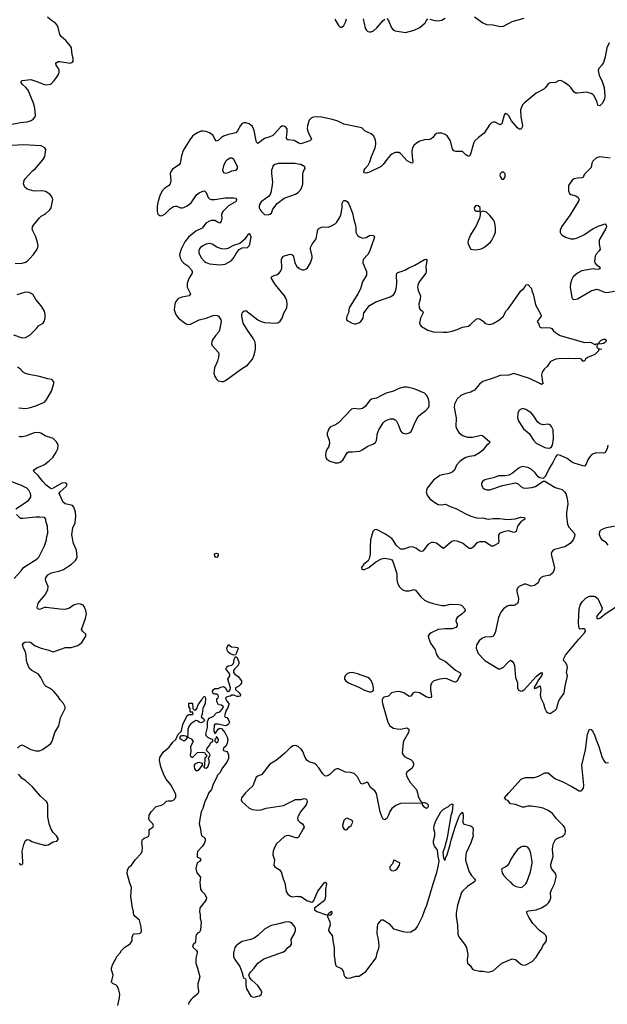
# Model space of a CAD drawing. Header units: inches. Extents: x 1834610 to 2027685, y 642842 to 774116.
# Tile 415 of 632: x 1986761 to 1993596, y 680971 to 692419. Entities that reach past the tile are written whole.
import ezdxf

# ---------------------------------------------------------------- set-up
doc = ezdxf.new("R2010")
doc.units = ezdxf.units.IN
doc.header["$MEASUREMENT"] = 0
for name, color, linetype in [('B9688', 7, 'Continuous'), ('B9689', 7, 'Continuous'), ('B9698', 7, 'Continuous'), ('B9699', 7, 'Continuous')]:
    doc.layers.add(name, color=color, linetype=linetype)

msp = doc.modelspace()

# ---------------------------------------------------------------- linework, layer by layer
at = {"layer": 'B9688', "color": 5}
for points, elevation in [([(1986710, 689585), (1986790, 689589), (1986830, 689599), (1986850, 689610), (1986879, 689641), (1986922, 689690), (1986965, 689750), (1986975, 689790), (1986969, 689830), (1986950, 689895), (1986912, 689970), (1986907, 689990), (1986909, 690000)], 220), ([(1988889, 690000), (1988885, 689995), (1988810, 689962), (1988726, 689890), (1988683, 689837), (1988661, 689799), (1988638, 689750), (1988622, 689690), (1988627, 689650), (1988647, 689610), (1988669, 689589), (1988717, 689557), (1988758, 689510), (1988769, 689490), (1988769, 689470), (1988730, 689410), (1988711, 689350), (1988711, 689310), (1988748, 689230), (1988731, 689209), (1988647, 689193), (1988610, 689176), (1988596, 689164), (1988579, 689141), (1988566, 689110), (1988559, 689050), (1988564, 689024), (1988583, 688983), (1988609, 688950), (1988690, 688886), (1988714, 688874), (1988750, 688877), (1988850, 688929), (1988930, 688947), (1989010, 688981), (1989030, 688984), (1989059, 688979), (1989072, 688972), (1989088, 688950), (1989099, 688930), (1989104, 688910), (1989085, 688810), (1989076, 688790), (1989041, 688750), (1989000, 688690), (1988991, 688650), (1988999, 688630), (1989073, 688550), (1989078, 688530), (1989075, 688495), (1989063, 688450), (1989026, 688370), (1989018, 688310), (1989030, 688271), (1989050, 688241), (1989070, 688221), (1989110, 688211), (1989130, 688211), (1989157, 688223), (1989352, 688368), (1989410, 688403), (1989470, 688473), (1989490, 688519), (1989503, 688590), (1989505, 688630), (1989499, 688670), (1989481, 688710), (1989410, 688810), (1989360, 688890), (1989344, 688970), (1989344, 688990), (1989350, 689005), (1989370, 689031), (1989390, 689039), (1989530, 688929), (1989570, 688909), (1989610, 688899), (1989750, 688891), (1989770, 688897), (1989790, 688914), (1989815, 688950), (1989834, 689006), (1989868, 689070), (1989871, 689110), (1989867, 689150), (1989854, 689190), (1989842, 689210), (1989735, 689335), (1989690, 689410), (1989689, 689430), (1989729, 689450), (1989750, 689451), (1989779, 689470), (1989800, 689500), (1989810, 689530), (1989808, 689630), (1989813, 689650), (1989830, 689670), (1989890, 689688), (1989910, 689691), (1989927, 689687), (1989938, 689678), (1989945, 689665), (1989960, 689590), (1989985, 689550), (1990000, 689536)], 220), ([(1986690, 688754), (1986790, 688721), (1986830, 688724), (1986879, 688750), (1986958, 688830), (1986980, 688860), (1987033, 688890), (1987047, 688910), (1987056, 688950), (1987058, 688990), (1987050, 689030), (1987012, 689090), (1986950, 689167), (1986919, 689219), (1986896, 689236), (1986870, 689247), (1986830, 689251), (1986730, 689221)], 220), ([(1986750, 687906), (1986830, 687900), (1986870, 687906), (1986950, 687931), (1987049, 687971), (1987070, 687994), (1987130, 688101), (1987157, 688190), (1987158, 688210), (1987141, 688230), (1987130, 688235), (1987090, 688242), (1986990, 688270), (1986870, 688292), (1986830, 688305), (1986802, 688322), (1986770, 688354), (1986737, 688377)], 220), ([(1986735, 683950), (1986763, 683977), (1986790, 683988), (1986890, 683932), (1986950, 683918), (1986990, 683919), (1987026, 683934), (1987119, 684001), (1987140, 684030), (1987170, 684130), (1987218, 684210), (1987237, 684303), (1987290, 684410), (1987290, 684430), (1987270, 684470), (1987232, 684510), (1987210, 684550), (1987163, 684603), (1987144, 684624), (1987110, 684647), (1987070, 684665), (1987050, 684685), (1987007, 684770), (1986979, 684810), (1986902, 684850), (1986877, 684877), (1986854, 684930), (1986842, 684970), (1986838, 685030), (1986830, 685070), (1986804, 685110), (1986795, 685150), (1986808, 685172), (1986820, 685180), (1986870, 685186), (1986890, 685179), (1986940, 685140), (1987010, 685110), (1987090, 685092), (1987150, 685070), (1987250, 685102), (1987290, 685120), (1987360, 685120), (1987438, 685142), (1987483, 685177), (1987529, 685250), (1987530, 685274), (1987490, 685309), (1987479, 685330), (1987525, 685455), (1987537, 685510), (1987530, 685550), (1987510, 685595), (1987499, 685610), (1987470, 685625), (1987450, 685627), (1987410, 685621), (1987389, 685611), (1987342, 685578), (1987290, 685561), (1987230, 685564), (1987070, 685586), (1987050, 685584), (1986990, 685563), (1986970, 685569), (1986965, 685585), (1986976, 685630), (1986988, 685650), (1987059, 685730), (1987088, 685790), (1987091, 685830), (1987065, 685890), (1987062, 685910), (1987067, 685930), (1987090, 685964), (1987131, 685989), (1987230, 686009), (1987270, 686028), (1987364, 686090), (1987410, 686129), (1987424, 686150), (1987428, 686170), (1987421, 686250), (1987389, 686329), (1987366, 686430), (1987381, 686510), (1987407, 686570), (1987416, 686650), (1987411, 686691), (1987393, 686750), (1987377, 686770), (1987289, 686790), (1987268, 686808), (1987220, 686910), (1987232, 686930), (1987302, 686990), (1987314, 687014), (1987307, 687027), (1987290, 687035), (1987250, 687030), (1987150, 686970), (1987130, 686966), (1987117, 686970), (1987070, 687008), (1987030, 687051), (1986978, 687118), (1986922, 687170), (1986932, 687190), (1986961, 687210), (1987026, 687234), (1987050, 687249), (1987106, 687290), (1987146, 687330), (1987186, 687390), (1987204, 687430), (1987207, 687467), (1987201, 687490), (1987189, 687510), (1987150, 687550), (1987059, 687579), (1987009, 687610), (1986990, 687617), (1986970, 687620), (1986930, 687615), (1986830, 687577), (1986790, 687569), (1986764, 687570), (1986754, 687574)], 220), ([(1986716, 686730), (1986864, 686830), (1986881, 686850), (1986890, 686870), (1986892, 686890), (1986887, 686910), (1986867, 686950), (1986845, 686970), (1986783, 687003), (1986670, 687045)], 240), ([(1986699, 685921), (1986780, 686010), (1986807, 686050), (1986965, 686150), (1986985, 686170), (1987050, 686302), (1987073, 686370), (1987077, 686410), (1987089, 686449), (1987084, 686530), (1987065, 686590), (1987064, 686610), (1987048, 686630), (1986996, 686636), (1986950, 686636), (1986798, 686618), (1986770, 686621), (1986725, 686665)], 240), ([(1987904, 680956), (1987924, 681050), (1987926, 681090), (1987916, 681136), (1987898, 681178), (1987878, 681198), (1987849, 681210), (1987830, 681230), (1987849, 681310), (1987829, 681370), (1987829, 681390), (1987839, 681430), (1987894, 681530), (1987929, 681570), (1987945, 681595), (1987986, 681634), (1988048, 681672), (1988068, 681710), (1988068, 681750), (1988086, 681790), (1988150, 681793), (1988170, 681803), (1988177, 681823), (1988176, 681870), (1988156, 681950), (1988103, 681990), (1988090, 682010), (1988086, 682026), (1988085, 682050), (1988072, 682090), (1988054, 682226), (1988061, 682330), (1988041, 682381), (1988013, 682490), (1988014, 682530), (1988030, 682565), (1988062, 682590), (1988110, 682656), (1988174, 682726), (1988184, 682750), (1988189, 682790), (1988181, 682850), (1988184, 682876), (1988190, 682886), (1988210, 682903), (1988250, 682919), (1988264, 682930), (1988269, 682950), (1988266, 682994), (1988274, 683006), (1988309, 683030), (1988316, 683044), (1988310, 683068), (1988270, 683108), (1988264, 683130), (1988269, 683170), (1988290, 683210), (1988350, 683271), (1988410, 683285), (1988439, 683301), (1988470, 683331), (1988490, 683337), (1988530, 683336), (1988550, 683344), (1988570, 683364), (1988577, 683383), (1988577, 683410), (1988570, 683430), (1988521, 683521), (1988465, 683590), (1988440, 683630), (1988403, 683730), (1988386, 683810), (1988390, 683842), (1988430, 683903), (1988500, 683960), (1988542, 684018), (1988578, 684050), (1988606, 684110), (1988639, 684141), (1988649, 684170), (1988657, 684223), (1988708, 684330), (1988730, 684342), (1988770, 684342), (1988778, 684350), (1988770, 684366), (1988750, 684366), (1988746, 684370), (1988746, 684410), (1988728, 684430), (1988730, 684474), (1988771, 684471), (1988774, 684410), (1988790, 684394), (1988810, 684394), (1988827, 684413), (1988828, 684432), (1988840, 684460), (1988878, 684510), (1988890, 684534), (1988910, 684552), (1988922, 684530), (1988918, 684470), (1988891, 684410), (1988885, 684350), (1988874, 684310), (1988902, 684290), (1988911, 684269), (1988892, 684250), (1988870, 684245), (1988848, 684250), (1988830, 684268), (1988810, 684269), (1988752, 684230), (1988732, 684210), (1988719, 684170), (1988718, 684102), (1988714, 684090), (1988718, 684078), (1988757, 684057), (1988778, 684030), (1988771, 684010), (1988747, 683970), (1988751, 683910), (1988745, 683870), (1988750, 683854), (1988770, 683842), (1988830, 683898), (1988890, 683902), (1988913, 683893), (1988918, 683878), (1988934, 683870), (1988934, 683850), (1988918, 683842), (1988913, 683827), (1988912, 683750), (1988902, 683738), (1988902, 683730), (1988910, 683722), (1988930, 683718), (1988950, 683731), (1988959, 683750), (1988969, 683790), (1988958, 683830), (1988978, 683870), (1988970, 683886), (1988938, 683918), (1988935, 683930), (1988942, 683950), (1988970, 683978), (1988985, 684015), (1989008, 684030), (1989006, 684050), (1988990, 684052), (1988951, 684071), (1988934, 684090), (1988927, 684110), (1988944, 684190), (1988945, 684255), (1988963, 684297), (1989010, 684317), (1989050, 684358), (1989090, 684371), (1989118, 684402), (1989132, 684430), (1989110, 684447), (1989073, 684453), (1989056, 684490), (1989054, 684506), (1989056, 684524), (1989070, 684534), (1989073, 684550), (1989070, 684566), (1989050, 684575), (1989030, 684575), (1989020, 684580), (1989009, 684589), (1989005, 684610), (1989014, 684630), (1989030, 684643), (1989070, 684643), (1989101, 684659), (1989130, 684665), (1989150, 684653), (1989170, 684619), (1989188, 684608), (1989196, 684610), (1989210, 684627), (1989212, 684650), (1989184, 684750), (1989204, 684790), (1989205, 684810), (1989159, 684870), (1989170, 684895), (1989190, 684905), (1989230, 684914), (1989246, 684930), (1989254, 684950), (1989255, 684985), (1989270, 685014), (1989290, 685003), (1989310, 684950), (1989310, 684930), (1989296, 684904), (1989257, 684863), (1989249, 684850), (1989249, 684829), (1989262, 684810), (1989302, 684782), (1989343, 684730), (1989342, 684710), (1989331, 684689), (1989310, 684670), (1989271, 684649), (1989273, 684630), (1989313, 684593), (1989331, 684569), (1989325, 684555), (1989311, 684549), (1989290, 684549), (1989250, 684567), (1989230, 684564), (1989210, 684552), (1989170, 684547), (1989155, 684530), (1989170, 684494), (1989194, 684470), (1989195, 684455), (1989178, 684410), (1989162, 684390), (1989144, 684324), (1989151, 684311), (1989170, 684307), (1989188, 684288), (1989203, 684250), (1989191, 684229), (1989170, 684213), (1989150, 684209), (1989069, 684229), (1989031, 684229), (1989025, 684215), (1989020, 684150), (1989030, 684118), (1989038, 684122), (1989069, 684171), (1989090, 684181), (1989110, 684178), (1989147, 684130), (1989176, 684076), (1989182, 684050), (1989174, 684006), (1989163, 683977), (1989132, 683950), (1989127, 683930), (1989130, 683922), (1989170, 683912), (1989179, 683899), (1989190, 683870), (1989189, 683830), (1989170, 683788), (1989121, 683719), (1989090, 683662), (1989059, 683630), (1989053, 683610), (1989010, 683530), (1988991, 683470), (1988956, 683424), (1988937, 683370), (1988914, 683330), (1988890, 683249), (1988871, 683210), (1988855, 683125), (1988850, 683070), (1988866, 683010), (1988867, 682967), (1988875, 682935), (1988884, 682924), (1988911, 682910), (1988919, 682890), (1988917, 682870), (1988910, 682849), (1988887, 682810), (1988830, 682749), (1988824, 682716), (1988827, 682687), (1988830, 682681), (1988862, 682670), (1988870, 682650), (1988852, 682630), (1988826, 682614), (1988810, 682550), (1988821, 682501), (1988863, 682450), (1988857, 682390), (1988865, 682310), (1988876, 682290), (1988914, 682250), (1988936, 682210), (1988931, 682190), (1988918, 682170), (1988862, 682098), (1988856, 682084), (1988853, 682050), (1988861, 682010), (1988861, 681970), (1988871, 681930), (1988866, 681834), (1988851, 681810), (1988830, 681797), (1988818, 681782), (1988812, 681768), (1988807, 681690), (1988783, 681670), (1988771, 681650), (1988779, 681630), (1988817, 681597), (1988824, 681584), (1988825, 681570), (1988811, 681509), (1988809, 681450), (1988830, 681390), (1988855, 681290), (1988832, 681210), (1988832, 681172), (1988842, 681130), (1988841, 681110), (1988830, 681087), (1988774, 681046), (1988755, 681025), (1988730, 680990), (1988724, 680970)], 180), ([(1990000, 683970), (1989970, 683980), (1989944, 683976), (1989910, 683956), (1989844, 683890), (1989750, 683810), (1989670, 683762), (1989576, 683644), (1989530, 683625), (1989510, 683611), (1989474, 683510), (1989426, 683470), (1989387, 683430), (1989343, 683370), (1989337, 683350), (1989345, 683330), (1989430, 683252), (1989470, 683236), (1989529, 683229), (1989570, 683233), (1989630, 683252), (1989830, 683282), (1989970, 683352), (1990000, 683352)], 220), ([(1986756, 682610), (1986770, 682591), (1986790, 682598), (1986797, 682610), (1986799, 682630), (1986792, 682750), (1986810, 682830), (1986830, 682876), (1986850, 682886), (1986870, 682883), (1986903, 682863), (1986948, 682848), (1987050, 682822), (1987070, 682822), (1987094, 682826), (1987150, 682859), (1987193, 682867), (1987213, 682890), (1987189, 682930), (1987150, 682969), (1987128, 683008), (1987105, 683070), (1987090, 683150), (1987087, 683290), (1987084, 683310), (1987073, 683330), (1987004, 683390), (1986910, 683499), (1986832, 683570), (1986790, 683596), (1986748, 683648)], 220), ([(1990000, 683158), (1989996, 683150), (1989994, 683130), (1989998, 683110), (1990000, 683108)], 220), ([(1990000, 682912), (1989990, 682908), (1989972, 682908), (1989893, 682933), (1989861, 682930), (1989840, 682920), (1989750, 682838), (1989725, 682795), (1989709, 682750), (1989707, 682707), (1989724, 682650), (1989718, 682590), (1989729, 682569), (1989778, 682538), (1989801, 682510), (1989824, 682430), (1989845, 682385), (1989862, 682282), (1989879, 682250), (1989910, 682227), (1989930, 682222), (1989990, 682228), (1990000, 682226)], 220)]:
    msp.add_lwpolyline(points, dxfattribs=dict(at, elevation=elevation))
for points, elevation in [([(1989430, 689929), (1989410, 689914), (1989378, 689862), (1989323, 689817), (1989250, 689792), (1989183, 689757), (1989150, 689750), (1989110, 689753), (1989055, 689775), (1988999, 689810), (1988970, 689816), (1988930, 689809), (1988892, 689790), (1988866, 689770), (1988850, 689749), (1988844, 689730), (1988846, 689710), (1988874, 689650), (1988910, 689609), (1988930, 689596), (1988970, 689580), (1989090, 689568), (1989150, 689576), (1989223, 689617), (1989250, 689645), (1989281, 689699), (1989315, 689745), (1989350, 689766), (1989410, 689772), (1989429, 689791), (1989437, 689810), (1989453, 689890), (1989442, 689922)], 240), ([(1989050, 686165), (1989039, 686170), (1989030, 686182), (1989028, 686210), (1989050, 686218), (1989071, 686210), (1989071, 686190), (1989059, 686170)], 180), ([(1989250, 685032), (1989205, 685050), (1989186, 685066), (1989174, 685090), (1989170, 685110), (1989190, 685154), (1989226, 685126), (1989270, 685125), (1989298, 685118), (1989303, 685110), (1989284, 685056), (1989270, 685034)], 180), ([(1988646, 684094), (1988632, 684088), (1988624, 684076), (1988622, 684070), (1988642, 684050), (1988670, 684036), (1988690, 684045), (1988698, 684050), (1988708, 684070), (1988706, 684086), (1988674, 684094)], 180), ([(1989050, 684086), (1989041, 684059), (1989032, 684050), (1989032, 684030), (1989050, 684012), (1989070, 684026), (1989072, 684052)], 180), ([(1988850, 683782), (1988830, 683779), (1988799, 683761), (1988791, 683750), (1988791, 683730), (1988795, 683710), (1988810, 683691), (1988830, 683691), (1988850, 683702), (1988888, 683750), (1988886, 683770), (1988876, 683776)], 180), ([(1989889, 681929), (1989850, 681927), (1989775, 681905), (1989690, 681888), (1989670, 681880), (1989610, 681844), (1989530, 681770), (1989490, 681741), (1989450, 681726), (1989350, 681702), (1989305, 681675), (1989279, 681650), (1989265, 681630), (1989247, 681570), (1989247, 681527), (1989264, 681490), (1989320, 681410), (1989346, 681350), (1989362, 681290), (1989370, 681276), (1989386, 681266), (1989391, 681251), (1989391, 681190), (1989401, 681150), (1989450, 681065), (1989470, 681056), (1989490, 681055), (1989530, 681064), (1989549, 681071), (1989572, 681088), (1989577, 681110), (1989569, 681130), (1989530, 681189), (1989462, 681250), (1989440, 681280), (1989428, 681310), (1989435, 681330), (1989449, 681350), (1989490, 681391), (1989530, 681451), (1989602, 681498), (1989830, 681579), (1989858, 681602), (1989881, 681630), (1989910, 681651), (1989924, 681670), (1989918, 681730), (1989955, 681785), (1989969, 681830), (1989969, 681850), (1989963, 681870), (1989930, 681909), (1989910, 681923)], 220)]:
    msp.add_lwpolyline(points, close=True, dxfattribs=dict(at, elevation=elevation))
at = {"layer": 'B9689', "color": 5}
for points, elevation in [([(1986630, 691198), (1986770, 691224), (1986848, 691232), (1986893, 691247), (1986919, 691261), (1986943, 691290), (1986946, 691310), (1986938, 691390), (1986923, 691450), (1986859, 691599), (1986832, 691632), (1986790, 691670), (1986777, 691690), (1986778, 691702), (1986789, 691711), (1986890, 691722), (1986950, 691706), (1987050, 691665), (1987077, 691663), (1987118, 691670), (1987130, 691676), (1987164, 691710), (1987194, 691750), (1987216, 691790), (1987221, 691810), (1987220, 691830), (1987211, 691851), (1987186, 691890), (1987181, 691910), (1987190, 691921), (1987208, 691932), (1987230, 691933), (1987350, 691915), (1987374, 691926), (1987382, 691938), (1987384, 691970), (1987373, 692010), (1987365, 692090), (1987354, 692110), (1987298, 692178), (1987245, 692225), (1987227, 692247), (1987210, 692330), (1987196, 692356), (1987177, 692377), (1987130, 692410), (1987084, 692450)], 220), ([(1990000, 690988), (1989954, 691014), (1989882, 691022), (1989870, 691030), (1989863, 691050), (1989873, 691110), (1989871, 691150), (1989850, 691176), (1989830, 691182), (1989810, 691180), (1989790, 691167), (1989727, 691093), (1989706, 691074), (1989670, 691056), (1989610, 691036), (1989530, 690980), (1989515, 690995), (1989510, 691009), (1989489, 691130), (1989470, 691178), (1989430, 691208), (1989390, 691219), (1989370, 691218), (1989350, 691210), (1989330, 691190), (1989295, 691125), (1989276, 691104), (1989190, 691084), (1989130, 691064), (1989110, 691051), (1989070, 691013), (1989050, 691008), (1989031, 691031), (1989010, 691072), (1988970, 691102), (1988930, 691118), (1988897, 691123), (1988870, 691121), (1988830, 691105), (1988790, 691081), (1988770, 691063), (1988739, 691021), (1988663, 690897), (1988643, 690837), (1988629, 690751), (1988618, 690730), (1988540, 690680), (1988522, 690658), (1988511, 690629), (1988519, 690550), (1988512, 690510), (1988492, 690488), (1988444, 690456), (1988420, 690430), (1988390, 690372), (1988372, 690310), (1988361, 690250), (1988361, 690190), (1988370, 690158), (1988390, 690141), (1988410, 690140), (1988450, 690157), (1988515, 690225), (1988550, 690247), (1988570, 690252), (1988589, 690249), (1988630, 690233), (1988650, 690232), (1988670, 690236), (1988710, 690253), (1988757, 690290), (1988817, 690383), (1988850, 690407), (1988890, 690427), (1988910, 690428), (1988920, 690420), (1988930, 690410), (1988953, 690353), (1988970, 690337), (1988990, 690329), (1989030, 690327), (1989150, 690349), (1989248, 690348), (1989270, 690342), (1989284, 690330), (1989278, 690310), (1989270, 690302), (1989190, 690255), (1989125, 690190), (1989114, 690170), (1989110, 690150), (1989111, 690109), (1989105, 690075), (1989090, 690055), (1989070, 690059), (1989030, 690083), (1989014, 690086), (1988990, 690085), (1988970, 690078), (1988928, 690052), (1988889, 690000)], 220), ([(1986909, 690000), (1986912, 690010), (1986921, 690030), (1986990, 690115), (1987010, 690133), (1987060, 690160), (1987113, 690207), (1987127, 690230), (1987132, 690250), (1987145, 690330), (1987142, 690342), (1987129, 690370), (1987113, 690390), (1987062, 690422), (1987028, 690428), (1986930, 690424), (1986849, 690449), (1986823, 690470), (1986812, 690490), (1986807, 690510), (1986814, 690550), (1986826, 690570), (1986910, 690660), (1986944, 690690), (1987030, 690790), (1987052, 690830), (1987067, 690910), (1987055, 690930), (1987010, 690951), (1986804, 690964), (1986670, 690957)], 220), ([(1990000, 690739), (1989965, 690745), (1989770, 690748), (1989730, 690737), (1989710, 690718), (1989690, 690670), (1989690, 690630), (1989702, 690530), (1989696, 690470), (1989684, 690410), (1989673, 690387), (1989656, 690364), (1989570, 690301), (1989550, 690270), (1989548, 690250), (1989548, 690230), (1989557, 690210), (1989570, 690191), (1989610, 690152), (1989650, 690151), (1989670, 690158), (1989689, 690171), (1989704, 690216), (1989758, 690282), (1989837, 690343), (1989970, 690390), (1989999, 690410), (1990000, 690411)], 240)]:
    msp.add_lwpolyline(points, dxfattribs=dict(at, elevation=elevation))
at = {"layer": 'B9689', "color": 5, "elevation": 240}
msp.add_lwpolyline([(1989230, 690810), (1989210, 690807), (1989170, 690784), (1989156, 690770), (1989130, 690718), (1989122, 690670), (1989130, 690643), (1989150, 690634), (1989190, 690644), (1989230, 690660), (1989278, 690670), (1989294, 690690), (1989293, 690710), (1989257, 690790), (1989250, 690799)], close=True, dxfattribs=at)
at = {"layer": 'B9698', "color": 5}
for points, elevation in [([(1990670, 690000), (1990673, 689950), (1990691, 689910), (1990713, 689893), (1990750, 689879), (1990790, 689886), (1990830, 689908), (1990853, 689913), (1990882, 689910), (1990887, 689890), (1990830, 689724), (1990810, 689690), (1990756, 689630), (1990751, 689590), (1990795, 689490), (1990795, 689450), (1990747, 689370), (1990724, 689290), (1990695, 689230), (1990593, 689067), (1990587, 689010), (1990567, 688970), (1990563, 688950), (1990564, 688930), (1990577, 688917), (1990630, 688891), (1990656, 688884), (1990670, 688884), (1990705, 688895), (1990730, 688911), (1990757, 688950), (1990765, 689010), (1990830, 689097), (1990902, 689138), (1991070, 689195), (1991110, 689221), (1991130, 689250), (1991141, 689290), (1991148, 689352), (1991143, 689450), (1991148, 689472), (1991170, 689485), (1991210, 689495), (1991250, 689512), (1991286, 689534), (1991356, 689564), (1991470, 689630), (1991490, 689636), (1991496, 689630), (1991497, 689617), (1991484, 689550), (1991491, 689490), (1991487, 689470), (1991409, 689370), (1991391, 689331), (1991389, 689310), (1991398, 689270), (1991422, 689210), (1991418, 689170), (1991405, 689115), (1991407, 689070), (1991418, 689050), (1991446, 689030), (1991454, 689010), (1991425, 688950), (1991412, 688890), (1991419, 688870), (1991435, 688850), (1991510, 688808), (1991570, 688790), (1991690, 688784), (1991734, 688786), (1991790, 688797), (1991850, 688817), (1991910, 688843), (1991983, 688857), (1992006, 688874), (1992070, 688937), (1992090, 688945), (1992110, 688942), (1992130, 688930), (1992154, 688914), (1992172, 688892), (1992190, 688882), (1992230, 688876), (1992270, 688888), (1992334, 688926), (1992390, 688970), (1992415, 689030), (1992442, 689058), (1992493, 689127), (1992590, 689267), (1992626, 689294), (1992638, 689310), (1992650, 689338), (1992670, 689341), (1992715, 689295), (1992717, 689270), (1992736, 689216), (1992762, 689102), (1992823, 688990), (1992825, 688970), (1992781, 688910), (1992798, 688878), (1992806, 688846), (1992830, 688835), (1992890, 688840), (1992930, 688838), (1992949, 688829), (1992966, 688806), (1992997, 688777), (1993047, 688747), (1993330, 688664), (1993394, 688670), (1993410, 688667), (1993450, 688642), (1993458, 688642), (1993466, 688650), (1993489, 688651), (1993502, 688658), (1993502, 688670), (1993519, 688690), (1993550, 688706), (1993570, 688703), (1993583, 688690), (1993574, 688670), (1993550, 688655), (1993529, 688649), (1993492, 688648), (1993478, 688642), (1993474, 688610), (1993490, 688594), (1993534, 688590), (1993494, 688586), (1993492, 688570), (1993450, 688527), (1993367, 688493), (1993344, 688470), (1993330, 688449), (1993310, 688448), (1993294, 688470), (1993270, 688480), (1993215, 688475), (1993150, 688480), (1993030, 688477), (1992996, 688470), (1992935, 688445), (1992895, 688385), (1992863, 688357), (1992838, 688322), (1992831, 688289), (1992844, 688204), (1992851, 688189), (1992840, 688180), (1992830, 688179), (1992810, 688187), (1992690, 688247), (1992510, 688307), (1992450, 688286), (1992350, 688283), (1992270, 688250), (1992150, 688212), (1992110, 688182), (1992050, 688113), (1992030, 688099), (1992010, 688090), (1991946, 688074), (1991892, 688048), (1991851, 688010), (1991829, 687971), (1991820, 687950), (1991816, 687910), (1991839, 687790), (1991835, 687690), (1991848, 687650), (1991870, 687618), (1991910, 687583), (1991970, 687565), (1992030, 687565), (1992130, 687590), (1992146, 687586), (1992231, 687510), (1992221, 687490), (1992192, 687468), (1992146, 687410), (1992110, 687381), (1992050, 687349), (1991990, 687340), (1991950, 687328), (1991913, 687307), (1991879, 687281), (1991842, 687238), (1991819, 687181), (1991790, 687158), (1991758, 687142), (1991674, 687126), (1991650, 687118), (1991576, 687064), (1991502, 686970), (1991490, 686930), (1991500, 686890), (1991530, 686849), (1991590, 686805), (1991630, 686783), (1991670, 686780), (1991710, 686785), (1991730, 686780), (1991770, 686758), (1991836, 686736), (1991950, 686672), (1992010, 686647), (1992090, 686624), (1992150, 686628), (1992190, 686614), (1992210, 686612), (1992270, 686620), (1992341, 686621), (1992430, 686606), (1992523, 686617), (1992590, 686634), (1992632, 686630), (1992636, 686610), (1992590, 686582), (1992550, 686530), (1992535, 686470), (1992530, 686463), (1992510, 686458), (1992450, 686476), (1992405, 686470), (1992347, 686450), (1992330, 686430), (1992329, 686390), (1992336, 686350), (1992330, 686334), (1992270, 686298), (1992250, 686297), (1992170, 686346), (1992112, 686348), (1992090, 686342), (1992071, 686330), (1992034, 686286), (1992011, 686270), (1991990, 686270), (1991910, 686331), (1991850, 686355), (1991810, 686359), (1991788, 686350), (1991690, 686269), (1991670, 686281), (1991610, 686333), (1991570, 686342), (1991550, 686340), (1991510, 686318), (1991456, 686244), (1991450, 686238), (1991430, 686235), (1991410, 686243), (1991370, 686275), (1991330, 686290), (1991290, 686284), (1991230, 686264), (1991190, 686263), (1991141, 686310), (1991107, 686367), (1991090, 686385), (1991010, 686442), (1990910, 686490), (1990890, 686488), (1990870, 686469), (1990842, 686370), (1990836, 686290), (1990838, 686210), (1990827, 686150), (1990813, 686127), (1990763, 686090), (1990738, 686050), (1990742, 686030), (1990750, 686025), (1990770, 686027), (1990822, 686050), (1990903, 686117), (1990970, 686150), (1991010, 686159), (1991070, 686148), (1991090, 686137), (1991101, 686121), (1991145, 685990), (1991149, 685970), (1991147, 685910), (1991154, 685870), (1991176, 685830), (1991213, 685790), (1991250, 685778), (1991290, 685780), (1991350, 685793), (1991366, 685786), (1991427, 685710), (1991470, 685670), (1991510, 685650), (1991570, 685630), (1991673, 685607), (1991710, 685609), (1991770, 685623), (1991870, 685620), (1991899, 685610), (1991939, 685570), (1991941, 685550), (1991928, 685530), (1991908, 685510), (1991851, 685470), (1991839, 685450), (1991836, 685430), (1991851, 685390), (1991851, 685370), (1991834, 685350), (1991790, 685335), (1991710, 685337), (1991630, 685329), (1991546, 685290), (1991523, 685270), (1991514, 685250), (1991516, 685230), (1991539, 685170), (1991592, 685092), (1991606, 685046), (1991630, 685006), (1991646, 684990), (1991715, 684955), (1991830, 684854), (1991885, 684825), (1991894, 684810), (1991869, 684771), (1991850, 684729), (1991830, 684717), (1991810, 684721), (1991735, 684755), (1991710, 684758), (1991648, 684752), (1991577, 684730), (1991550, 684705), (1991538, 684670), (1991538, 684630), (1991552, 684550), (1991543, 684537), (1991526, 684534), (1991490, 684544), (1991410, 684591), (1991390, 684598), (1991370, 684601), (1991350, 684598), (1991333, 684587), (1991310, 684555), (1991290, 684549), (1991230, 684593), (1991190, 684605), (1991150, 684608), (1991086, 684594), (1991050, 684554), (1991000, 684540), (1990990, 684533), (1990978, 684510), (1990976, 684490), (1990981, 684470), (1991045, 684250), (1991067, 684210), (1991110, 684183), (1991150, 684172), (1991190, 684170), (1991265, 684185), (1991288, 684170), (1991289, 684150), (1991282, 684130), (1991227, 684030), (1991221, 684010), (1991210, 683890), (1991222, 683870), (1991242, 683850), (1991313, 683813), (1991330, 683798), (1991342, 683770), (1991342, 683750), (1991325, 683715), (1991263, 683670), (1991257, 683650), (1991261, 683630), (1991268, 683610), (1991305, 683550), (1991376, 683470), (1991390, 683430), (1991396, 683390), (1991420, 683340), (1991434, 683330), (1991438, 683318), (1991450, 683314), (1991470, 683318), (1991492, 683310), (1991511, 683290), (1991511, 683270), (1991504, 683256), (1991490, 683249), (1991470, 683262), (1991448, 683290), (1991446, 683306), (1991370, 683309), (1991190, 683307), (1991138, 683282), (1991090, 683249), (1991066, 683214), (1991050, 683170), (1991030, 683132), (1991010, 683116), (1990990, 683125), (1990974, 683154), (1990955, 683210), (1990910, 683422), (1990891, 683451), (1990841, 683490), (1990810, 683548), (1990790, 683549), (1990750, 683532), (1990730, 683539), (1990690, 683617), (1990650, 683654), (1990610, 683666), (1990550, 683671), (1990470, 683709), (1990450, 683709), (1990430, 683702), (1990410, 683687), (1990370, 683644), (1990350, 683630), (1990330, 683623), (1990310, 683627), (1990289, 683649), (1990242, 683722), (1990210, 683756), (1990190, 683770), (1990130, 683791), (1990106, 683806), (1990081, 683841), (1990054, 683910), (1990036, 683936), (1990001, 683970), (1990000, 683970)], 220), ([(1990000, 689536), (1990010, 689527), (1990050, 689511), (1990070, 689511), (1990090, 689517), (1990110, 689535), (1990142, 689590), (1990162, 689650), (1990165, 689670), (1990145, 689750), (1990145, 689770), (1990164, 689810), (1990209, 689870), (1990230, 689978), (1990239, 689990), (1990257, 690000)], 220), ([(1992057, 690000), (1992003, 689917), (1991976, 689850), (1991974, 689830), (1991979, 689810), (1992010, 689751), (1992050, 689744), (1992090, 689748), (1992130, 689756), (1992159, 689770), (1992233, 689827), (1992251, 689849), (1992282, 689910), (1992294, 689950), (1992296, 689990), (1992295, 690000)], 240), ([(1993060, 690000), (1993048, 689970), (1993047, 689950), (1993055, 689930), (1993070, 689915), (1993110, 689890), (1993170, 689870), (1993210, 689872), (1993250, 689884), (1993330, 689922), (1993430, 689990), (1993451, 690000)], 240), ([(1993582, 690000), (1993579, 689990), (1993509, 689871), (1993502, 689850), (1993500, 689810), (1993512, 689750), (1993503, 689730), (1993467, 689693), (1993455, 689670), (1993446, 689610), (1993450, 689590), (1993471, 689570), (1993500, 689550), (1993510, 689539), (1993514, 689526), (1993503, 689517), (1993470, 689516), (1993430, 689523), (1993301, 689499), (1993248, 689472), (1993200, 689430), (1993179, 689390), (1993167, 689350), (1993164, 689310), (1993185, 689190), (1993193, 689173), (1993205, 689165), (1993250, 689172), (1993410, 689267), (1993470, 689285), (1993490, 689283), (1993563, 689250), (1993590, 689248), (1993679, 689261)], 240), ([(1993602, 687470), (1993595, 687430), (1993570, 687385), (1993550, 687378), (1993470, 687383), (1993430, 687373), (1993416, 687364), (1993389, 687331), (1993367, 687293), (1993350, 687250), (1993330, 687229), (1993310, 687230), (1993210, 687262), (1993179, 687279), (1993130, 687316), (1993050, 687353), (1993022, 687358), (1993010, 687355), (1992998, 687342), (1992962, 687270), (1992922, 687210), (1992881, 687119), (1992874, 687106), (1992850, 687086), (1992810, 687093), (1992790, 687104), (1992758, 687150), (1992710, 687192), (1992672, 687212), (1992610, 687224), (1992570, 687210), (1992494, 687146), (1992450, 687123), (1992410, 687115), (1992330, 687115), (1992284, 687096), (1992170, 687070), (1992143, 687050), (1992134, 687030), (1992134, 687010), (1992144, 686984), (1992150, 686974), (1992170, 686959), (1992193, 686953), (1992230, 686954), (1992377, 687003), (1992530, 687033), (1992561, 687021), (1992591, 686990), (1992616, 686976), (1992650, 686970), (1992718, 686978), (1992761, 686990), (1992850, 687054), (1992870, 687052), (1992990, 686979), (1993070, 686956), (1993099, 686930), (1993112, 686910), (1993130, 686850), (1993136, 686790), (1993121, 686690), (1993121, 686650), (1993134, 686550), (1993154, 686514), (1993210, 686450), (1993217, 686430), (1993216, 686410), (1993199, 686370), (1993165, 686330), (1993102, 686290), (1992981, 686259), (1992965, 686250), (1992950, 686230), (1992945, 686210), (1992949, 686171), (1992981, 686050), (1992975, 686010), (1992957, 685983), (1992930, 685959), (1992850, 685944), (1992828, 685932), (1992808, 685912), (1992790, 685870), (1992750, 685842), (1992730, 685835), (1992710, 685834), (1992650, 685854), (1992630, 685854), (1992571, 685830), (1992551, 685810), (1992544, 685790), (1992545, 685770), (1992562, 685690), (1992558, 685650), (1992550, 685630), (1992530, 685614), (1992512, 685608), (1992453, 685607), (1992430, 685599), (1992390, 685570), (1992356, 685530), (1992330, 685470), (1992292, 685290), (1992277, 685263), (1992268, 685252), (1992250, 685245), (1992170, 685239), (1992135, 685225), (1992105, 685195), (1992074, 685150), (1992069, 685110), (1992094, 685050), (1992170, 684970), (1992330, 684871), (1992350, 684871), (1992389, 684891), (1992430, 684938), (1992470, 684971), (1992490, 684962), (1992510, 684934), (1992516, 684910), (1992530, 684770), (1992551, 684710), (1992550, 684650), (1992564, 684624), (1992590, 684610), (1992610, 684616), (1992631, 684629), (1992770, 684784), (1992801, 684810), (1992830, 684827), (1992838, 684818), (1992839, 684810), (1992830, 684790), (1992787, 684733), (1992776, 684704), (1992754, 684670), (1992745, 684645), (1992750, 684641), (1992771, 684649), (1992810, 684675), (1992816, 684670), (1992823, 684623), (1992817, 684570), (1992822, 684530), (1992854, 684470), (1992870, 684412), (1992890, 684371), (1992910, 684358), (1992930, 684352), (1992990, 684391), (1993010, 684412), (1993030, 684490), (1993043, 684517), (1993095, 684590), (1993105, 684670), (1993131, 684770), (1993132, 684790), (1993120, 684830), (1993132, 684888), (1993130, 684910), (1993110, 684946), (1993087, 684967), (1993090, 684990), (1993109, 685031), (1993264, 685216), (1993332, 685290), (1993343, 685310), (1993340, 685330), (1993330, 685338), (1993303, 685337), (1993290, 685332), (1993276, 685336), (1993267, 685347), (1993264, 685364), (1993261, 685410), (1993270, 685570), (1993281, 685610), (1993303, 685650), (1993350, 685698), (1993390, 685716), (1993438, 685718), (1993453, 685713), (1993486, 685690), (1993536, 685576), (1993529, 685550), (1993479, 685490), (1993470, 685470), (1993478, 685458), (1993490, 685452), (1993510, 685460), (1993583, 685517), (1993690, 685587)], 240), ([(1993608, 686310), (1993582, 686342), (1993544, 686364), (1993519, 686390), (1993507, 686430), (1993510, 686471), (1993528, 686492), (1993585, 686515), (1993690, 686534)], 240), ([(1990000, 682226), (1990030, 682223), (1990110, 682175), (1990130, 682170), (1990150, 682159), (1990170, 682161), (1990184, 682176), (1990230, 682287), (1990310, 682390), (1990325, 682385), (1990330, 682370), (1990317, 682310), (1990319, 682230), (1990310, 682189), (1990293, 682167), (1990192, 682090), (1990191, 682070), (1990216, 682050), (1990330, 682011), (1990348, 682012), (1990358, 682030), (1990390, 682054), (1990391, 682030), (1990382, 682010), (1990370, 682002), (1990350, 682008), (1990341, 681999), (1990341, 681990), (1990367, 681930), (1990372, 681892), (1990357, 681850), (1990355, 681830), (1990364, 681810), (1990396, 681770), (1990400, 681750), (1990403, 681710), (1990420, 681630), (1990419, 681530), (1990428, 681490), (1990429, 681449), (1990440, 681420), (1990450, 681410), (1990490, 681396), (1990510, 681383), (1990528, 681350), (1990533, 681313), (1990539, 681299), (1990550, 681286), (1990570, 681275), (1990610, 681277), (1990670, 681298), (1990710, 681299), (1990786, 681354), (1990909, 681510), (1990918, 681570), (1990937, 681623), (1990941, 681650), (1990936, 681730), (1990918, 681790), (1990925, 681875), (1990932, 681908), (1990970, 681951), (1990990, 681953), (1991010, 681943), (1991055, 681910), (1991110, 681850), (1991123, 681843), (1991218, 681818), (1991270, 681810), (1991310, 681815), (1991350, 681835), (1991370, 681850), (1991390, 681876), (1991448, 681990), (1991473, 682070), (1991496, 682124), (1991569, 682370), (1991615, 682505), (1991634, 682590), (1991639, 682639), (1991627, 682690), (1991620, 682760), (1991618, 682770), (1991585, 682810), (1991574, 682846), (1991573, 682870), (1991589, 682930), (1991589, 682970), (1991579, 683010), (1991583, 683050), (1991604, 683110), (1991661, 683210), (1991690, 683241), (1991750, 683270), (1991770, 683291), (1991790, 683301), (1991799, 683290), (1991791, 683210), (1991775, 683165), (1991733, 682907), (1991703, 682790), (1991684, 682736), (1991691, 682671), (1991705, 682645), (1991710, 682645), (1991717, 682683), (1991732, 682710), (1991770, 682830), (1991779, 682881), (1991826, 683030), (1991870, 683147), (1991890, 683184), (1991905, 683195), (1991910, 683205), (1991918, 683170), (1991917, 683090), (1991925, 683070), (1991930, 683065), (1992010, 683047), (1992030, 683030), (1992037, 683010), (1992033, 682950), (1992036, 682930), (1992010, 682850), (1991955, 682730), (1991950, 682710), (1991947, 682650), (1991950, 682630), (1991990, 682510), (1992015, 682470), (1992053, 682430), (1992062, 682410), (1992042, 682390), (1991970, 682342), (1991910, 682286), (1991901, 682270), (1991855, 682125), (1991839, 682030), (1991840, 681990), (1991855, 681890), (1991856, 681790), (1991870, 681755), (1991934, 681670), (1991957, 681630), (1991972, 681550), (1991966, 681486), (1991969, 681449), (1992002, 681422), (1992030, 681378), (1992042, 681370), (1992110, 681356), (1992150, 681357), (1992210, 681344), (1992270, 681361), (1992370, 681451), (1992490, 681499), (1992530, 681491), (1992590, 681439), (1992613, 681427), (1992650, 681431), (1992722, 681470), (1992770, 681519), (1992811, 681589), (1992830, 681611), (1992848, 681652), (1992887, 681710), (1992889, 681750), (1992881, 681770), (1992863, 681790), (1992808, 681828), (1992731, 681911), (1992684, 681984), (1992662, 682030), (1992660, 682050), (1992681, 682059), (1992770, 682069), (1992829, 682091), (1992892, 682130), (1992914, 682150), (1992928, 682172), (1992938, 682210), (1992935, 682270), (1992949, 682311), (1992982, 682370), (1993002, 682450), (1993002, 682470), (1992993, 682490), (1992948, 682550), (1992938, 682578), (1992939, 682601), (1992968, 682690), (1992960, 682770), (1992962, 682810), (1992970, 682839), (1992993, 682887), (1993016, 682904), (1993070, 682920), (1993088, 682932), (1993106, 682954), (1993110, 682990), (1993098, 683030), (1993084, 683050), (1993007, 683127), (1992957, 683190), (1992910, 683226), (1992850, 683251), (1992790, 683264), (1992710, 683276), (1992670, 683274), (1992630, 683264), (1992610, 683264), (1992530, 683295), (1992470, 683301), (1992441, 683341), (1992418, 683350), (1992402, 683370), (1992449, 683430), (1992594, 683590), (1992610, 683598), (1992650, 683606), (1992750, 683608), (1992796, 683624), (1992870, 683662), (1992883, 683663), (1992910, 683661), (1992965, 683610), (1992992, 683592), (1993077, 683557), (1993185, 683505), (1993270, 683451), (1993290, 683451), (1993301, 683459), (1993318, 683482), (1993323, 683517), (1993301, 683750), (1993344, 683930), (1993365, 684110), (1993390, 684171), (1993410, 684166), (1993430, 684136), (1993450, 684091), (1993465, 684045), (1993499, 683970), (1993532, 683852), (1993550, 683811), (1993570, 683783), (1993590, 683777), (1993610, 683781)], 220), ([(1990000, 683352), (1990030, 683353), (1990070, 683362), (1990090, 683361), (1990101, 683350), (1990105, 683325), (1990094, 683290), (1990028, 683210), (1990000, 683158)], 220), ([(1990000, 683108), (1990018, 683090), (1990050, 683068), (1990064, 683050), (1990069, 683030), (1990059, 683010), (1990006, 682914), (1990000, 682912)], 220)]:
    msp.add_lwpolyline(points, dxfattribs=dict(at, elevation=elevation))
for points, elevation in [([(1991270, 688147), (1991230, 688146), (1991170, 688129), (1991110, 688099), (1991025, 688075), (1990970, 688051), (1990910, 688018), (1990855, 688005), (1990832, 687988), (1990779, 687921), (1990750, 687900), (1990710, 687892), (1990650, 687899), (1990622, 687890), (1990469, 687731), (1990435, 687710), (1990375, 687685), (1990358, 687662), (1990336, 687610), (1990336, 687590), (1990362, 687530), (1990364, 687490), (1990353, 687450), (1990339, 687430), (1990324, 687390), (1990317, 687350), (1990324, 687330), (1990335, 687310), (1990370, 687286), (1990430, 687267), (1990470, 687267), (1990490, 687275), (1990521, 687299), (1990570, 687383), (1990586, 687394), (1990634, 687394), (1990717, 687403), (1990744, 687416), (1990810, 687461), (1990870, 687484), (1990898, 687502), (1990912, 687528), (1990925, 687610), (1990940, 687650), (1990989, 687731), (1991010, 687752), (1991030, 687764), (1991070, 687778), (1991090, 687779), (1991110, 687777), (1991128, 687768), (1991144, 687750), (1991166, 687706), (1991190, 687638), (1991210, 687616), (1991222, 687610), (1991250, 687604), (1991270, 687607), (1991290, 687614), (1991310, 687628), (1991327, 687653), (1991357, 687730), (1991395, 687805), (1991426, 687834), (1991485, 687875), (1991518, 687910), (1991525, 687930), (1991526, 687970), (1991515, 688010), (1991495, 688055), (1991470, 688076), (1991350, 688128)], 220), ([(1992610, 687897), (1992579, 687881), (1992567, 687870), (1992555, 687845), (1992552, 687790), (1992566, 687746), (1992623, 687663), (1992687, 687607), (1992736, 687530), (1992770, 687497), (1992870, 687445), (1992910, 687437), (1992930, 687441), (1992946, 687454), (1992957, 687470), (1992972, 687548), (1992966, 687650), (1992947, 687690), (1992930, 687707), (1992910, 687715), (1992850, 687710), (1992810, 687720), (1992784, 687744), (1992742, 687810), (1992710, 687847), (1992650, 687887)], 240), ([(1990630, 684828), (1990597, 684823), (1990570, 684812), (1990547, 684790), (1990539, 684770), (1990539, 684750), (1990555, 684730), (1990587, 684707), (1990713, 684653), (1990770, 684622), (1990830, 684602), (1990850, 684603), (1990869, 684611), (1990875, 684625), (1990877, 684650), (1990870, 684690), (1990850, 684735), (1990830, 684758), (1990812, 684770), (1990690, 684815)], 220), ([(1990570, 683135), (1990550, 683129), (1990530, 683108), (1990515, 683050), (1990519, 683030), (1990530, 683011), (1990550, 682998), (1990570, 683002), (1990590, 683032), (1990618, 683050), (1990635, 683090), (1990628, 683108)], 240), ([(1992645, 682805), (1992610, 682804), (1992590, 682797), (1992550, 682769), (1992507, 682713), (1992471, 682650), (1992453, 682610), (1992430, 682579), (1992410, 682564), (1992372, 682548), (1992366, 682530), (1992377, 682490), (1992390, 682471), (1992428, 682428), (1992472, 682392), (1992499, 682359), (1992523, 682343), (1992555, 682335), (1992590, 682330), (1992610, 682338), (1992650, 682370), (1992661, 682390), (1992704, 682510), (1992722, 682610), (1992723, 682630), (1992705, 682725), (1992692, 682770), (1992670, 682797)], 240), ([(1991112, 682648), (1991097, 682603), (1991065, 682570), (1991065, 682550), (1991070, 682542), (1991087, 682527), (1991110, 682524), (1991130, 682531), (1991150, 682547), (1991178, 682590), (1991181, 682610), (1991170, 682621), (1991130, 682644)], 240)]:
    msp.add_lwpolyline(points, close=True, dxfattribs=dict(at, elevation=elevation))
at = {"layer": 'B9699', "color": 5}
for points, elevation in [([(1990425, 692425), (1990470, 692351), (1990490, 692331), (1990510, 692331), (1990530, 692351), (1990552, 692390), (1990563, 692430)], 220), ([(1990756, 692430), (1990781, 692321), (1990790, 692302), (1990810, 692283), (1990830, 692276), (1990850, 692278), (1990875, 692290), (1990917, 692323), (1990990, 692411), (1991010, 692424)], 220), ([(1991030, 692431), (1991050, 692411), (1991085, 692325), (1991110, 692297), (1991130, 692289), (1991250, 692270), (1991350, 692297), (1991417, 692330), (1991479, 692381), (1991493, 692410), (1991510, 692427)], 220), ([(1991530, 692426), (1991590, 692408), (1991630, 692405), (1991670, 692415), (1991710, 692435)], 220), ([(1992050, 692454), (1992150, 692383), (1992190, 692363), (1992270, 692359), (1992350, 692340), (1992390, 692345), (1992490, 692399), (1992630, 692436)], 220), ([(1993619, 692150), (1993590, 692090), (1993570, 691988), (1993550, 691922), (1993531, 691890), (1993498, 691850), (1993491, 691830), (1993492, 691808), (1993503, 691770), (1993532, 691712), (1993558, 691630), (1993568, 691530), (1993563, 691497), (1993541, 691450), (1993510, 691419), (1993487, 691427), (1993473, 691470), (1993438, 691538), (1993429, 691550), (1993410, 691562), (1993350, 691578), (1993250, 691564), (1993230, 691566), (1993210, 691576), (1993172, 691630), (1993152, 691650), (1993097, 691690), (1993070, 691706), (1993050, 691712), (1993030, 691709), (1992992, 691688), (1992930, 691685), (1992910, 691673), (1992878, 691630), (1992858, 691610), (1992770, 691563), (1992630, 691450), (1992611, 691429), (1992588, 691370), (1992592, 691290), (1992610, 691190), (1992607, 691170), (1992594, 691146), (1992570, 691146), (1992550, 691160), (1992482, 691242), (1992450, 691302), (1992430, 691322), (1992410, 691330), (1992398, 691310), (1992370, 691207), (1992350, 691198), (1992290, 691229), (1992270, 691228), (1992250, 691218), (1992225, 691195), (1992162, 691098), (1992099, 691050), (1992053, 691007), (1992040, 690980), (1992003, 690857), (1991990, 690829), (1991970, 690835), (1991949, 690849), (1991910, 690886), (1991833, 690887), (1991810, 690895), (1991794, 690914), (1991772, 691012), (1991732, 691070), (1991710, 691085), (1991670, 691100), (1991630, 691098), (1991610, 691094), (1991590, 691081), (1991568, 691050), (1991548, 691032), (1991530, 691026), (1991470, 691022), (1991415, 691005), (1991375, 690985), (1991344, 690956), (1991330, 690930), (1991324, 690890), (1991326, 690826), (1991336, 690770), (1991330, 690750), (1991310, 690756), (1991270, 690779), (1991190, 690864), (1991170, 690875), (1991130, 690875), (1991090, 690856), (1991070, 690838), (1991030, 690792), (1990990, 690735), (1990967, 690713), (1990830, 690646), (1990790, 690633), (1990770, 690638), (1990766, 690650), (1990769, 690670), (1990778, 690690), (1990813, 690727), (1990835, 690765), (1990855, 690830), (1990895, 690930), (1990904, 690970), (1990902, 690990), (1990895, 691035), (1990876, 691070), (1990851, 691091), (1990781, 691121), (1990742, 691162), (1990530, 691204), (1990460, 691240), (1990398, 691258), (1990270, 691284), (1990211, 691289), (1990175, 691285), (1990150, 691274), (1990130, 691252), (1990108, 691190), (1990107, 691150), (1990115, 691110), (1990154, 691030), (1990137, 691010), (1990030, 690977), (1990010, 690982), (1990000, 690988)], 220), ([(1993630, 690810), (1993510, 690823), (1993470, 690812), (1993427, 690773), (1993415, 690750), (1993410, 690702), (1993335, 690625), (1993323, 690610), (1993315, 690585), (1993301, 690579), (1993250, 690577), (1993210, 690570), (1993188, 690552), (1993145, 690490), (1993144, 690430), (1993158, 690398), (1993170, 690387), (1993230, 690370), (1993256, 690350), (1993267, 690330), (1993262, 690310), (1993164, 690150), (1993064, 690010), (1993060, 690000)], 240), ([(1990000, 690411), (1990030, 690443), (1990043, 690470), (1990053, 690507), (1990056, 690624), (1990064, 690656), (1990082, 690690), (1990078, 690710), (1990030, 690734), (1990000, 690739)], 240), ([(1990257, 690000), (1990270, 690007), (1990290, 690011), (1990350, 690008), (1990382, 690018), (1990430, 690044), (1990450, 690064), (1990483, 690117), (1990497, 690150), (1990512, 690230), (1990513, 690287), (1990522, 690310), (1990530, 690316), (1990550, 690315), (1990570, 690306), (1990590, 690276), (1990633, 690170), (1990648, 690090), (1990668, 690030), (1990670, 690000)], 220), ([(1992295, 690000), (1992291, 690031), (1992283, 690070), (1992274, 690090), (1992230, 690143), (1992190, 690181), (1992150, 690194), (1992118, 690182), (1992119, 690150), (1992111, 690110), (1992066, 690014), (1992057, 690000)], 240), ([(1993451, 690000), (1993490, 690018), (1993570, 690044), (1993584, 690030), (1993585, 690010), (1993582, 690000)], 240)]:
    msp.add_lwpolyline(points, dxfattribs=dict(at, elevation=elevation))
at = {"layer": 'B9699', "color": 5, "elevation": 240}
for points in [[(1992390, 690648), (1992370, 690648), (1992350, 690626), (1992347, 690610), (1992350, 690594), (1992370, 690565), (1992390, 690562), (1992409, 690590), (1992408, 690628)], [(1992070, 690259), (1992064, 690256), (1992047, 690233), (1992051, 690210), (1992070, 690191), (1992110, 690194), (1992118, 690202), (1992119, 690230), (1992116, 690236), (1992093, 690253)]]:
    msp.add_lwpolyline(points, close=True, dxfattribs=at)

doc.saveas('drawing.dxf')
